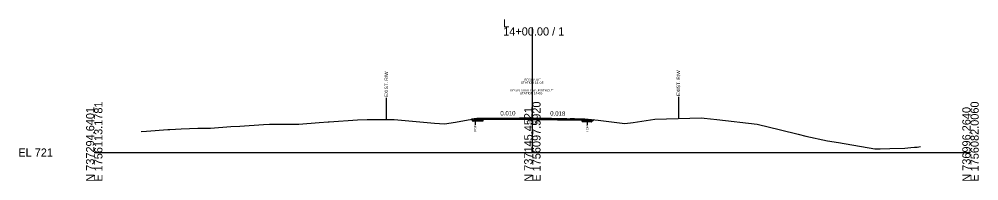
# Model space of a CAD drawing. Extents: x -26 to 4303, y -10 to 9577.
# Drawn here: x -25.7 to 302.8, y 3990.3 to 4045.7 of the extents above; entities that cross this region are included whole.
import ezdxf

# ---------------------------------------------------------------- set-up
doc = ezdxf.new("R2010")
doc.units = 0
for name, color, linetype in [('Default', 7, 'Continuous'), ('Exist CMT Pavement', 7, 'Continuous'), ('Old_Level_2', 7, 'Continuous'), ('Prop CMT Conc Surface', 7, 'Continuous'), ('Prop CMT Concrete Structures', 7, 'Continuous'), ('Prop CMT Pvmt Course 1', 7, 'Continuous'), ('Prop CMT Pvmt Course 1 CG', 7, 'Continuous'), ('Prop CMT Pvmt Course 2', 7, 'Continuous'), ('Prop CMT Pvmt Course 2 Wedge', 7, 'Continuous'), ('Prop CMT Pvmt Course 3', 7, 'Continuous'), ('Prop CMT Pvmt Surface', 7, 'Continuous'), ('Prop CMT Pvmt Surface Shoulder', 7, 'Continuous'), ('Prop CMT Pvmt Wedge Surface 1', 7, 'Continuous'), ('Prop CMT Shld Paved Course 1', 7, 'Continuous'), ('Prop CMT Shld Paved Course 2', 7, 'Continuous'), ('Prop CMT Shld Paved Course 3', 7, 'Continuous'), ('Prop CMT Slope Grass', 7, 'Continuous'), ('Prop CMT Subgrade Earthwork', 7, 'Continuous'), ('Prop Road Sect_ Recs - UC Shallow (Tx)', 7, 'Continuous'), ('Prop XS DDE Elevations', 7, 'Continuous'), ('Prop XS Ditch Standard Text', 7, 'Continuous'), ('Prop XS SE Text', 7, 'Continuous'), ('Scratch_Level_6', 7, 'Continuous')]:
    doc.layers.add(name, color=color, linetype=linetype)

msp = doc.modelspace()

# ---------------------------------------------------------------- linework, layer by layer
at = {"layer": 'Exist CMT Pavement'}
for points in [[(150, 4011.79), (133, 4011.62)], [(150, 4011.79), (167, 4011.48)]]:
    msp.add_lwpolyline(points, dxfattribs=at)
at = {"layer": 'Old_Level_2'}
for p, q in [((150, 4000), (150, 4042.88)), ((150, 4000), (150, 4042.88)), ((0, 4000), (150, 4000)), ((0, 4000), (150, 4000)), ((150, 4000), (300, 4000)), ((150, 4000), (300, 4000))]:
    msp.add_line(p, q, dxfattribs=at)
at = {"layer": 'Prop CMT Conc Surface'}
for points in [[(133, 4011.16), (133, 4011.16), (133, 4011.37), (133, 4011.37)], [(133, 4011.37), (133, 4011.16)], [(167, 4011.03), (167, 4011.03), (167, 4011.23), (167, 4011.23)], [(167, 4011.23), (167, 4011.03)]]:
    msp.add_lwpolyline(points, dxfattribs=at)
at = {"layer": 'Prop CMT Concrete Structures'}
for points in [[(150, 4011.67), (133, 4011.5)], [(133, 4011.37), (133, 4011.62)], [(133, 4011.5), (133, 4011.37), (133, 4011.37)], [(150, 4011.67), (167, 4011.36)], [(167, 4011.23), (167, 4011.48)], [(167, 4011.36), (167, 4011.23), (167, 4011.23)]]:
    msp.add_lwpolyline(points, dxfattribs=at)
at = {"layer": 'Prop CMT Pvmt Course 1'}
for points in [[(133, 4011.16), (133, 4011.16), (133, 4010.83), (133, 4010.83)], [(133, 4010.83), (133, 4011.16)], [(167, 4011.03), (167, 4011.03), (167, 4010.69), (167, 4010.69)], [(167, 4010.69), (167, 4011.03)]]:
    msp.add_lwpolyline(points, dxfattribs=at)
at = {"layer": 'Prop CMT Pvmt Course 2'}
for points in [[(133, 4011.62), (131, 4011.6), (130.75, 4011.35)], [(133, 4011.37), (133, 4011.62)], [(167, 4011.48), (169, 4011.45), (169.25, 4011.19)], [(167, 4011.23), (167, 4011.48)], [(130.75, 4011.35), (133, 4011.37)], [(169.25, 4011.19), (167, 4011.23)]]:
    msp.add_lwpolyline(points, dxfattribs=at)
at = {"layer": 'Prop CMT Pvmt Course 2 Wedge'}
for points in [[(131, 4011.6), (129.12, 4011.37)], [(169, 4011.45), (170.9, 4011.23)]]:
    msp.add_lwpolyline(points, dxfattribs=at)
at = {"layer": 'Prop CMT Pvmt Course 3'}
for points in [[(133, 4011.37), (130.75, 4011.35), (130.54, 4011.14)], [(130.54, 4011.14), (133, 4011.16)], [(133, 4011.16), (133, 4011.37)], [(167, 4011.23), (169.25, 4011.19), (169.47, 4010.98)], [(167, 4011.03), (167, 4011.23)], [(169.47, 4010.98), (167, 4011.03)]]:
    msp.add_lwpolyline(points, dxfattribs=at)
at = {"layer": 'Prop CMT Pvmt Surface'}
for points in [[(133, 4011.37), (133, 4011.62)], [(150, 4011.54), (133, 4011.37)], [(150, 4011.54), (167, 4011.23)], [(167, 4011.23), (167, 4011.48)]]:
    msp.add_lwpolyline(points, dxfattribs=at)
at = {"layer": 'Prop CMT Pvmt Surface Shoulder'}
for points in [[(133, 4011.64), (133.42, 4011.65), (134.12, 4011.65), (136.37, 4011.66), (136.63, 4011.67), (138.86, 4011.7), (139.14, 4011.7), (139.18, 4011.7), (141.66, 4011.7), (142.15, 4011.7), (143.19, 4011.7), (143.81, 4011.7), (144.31, 4011.71), (145.25, 4011.73), (146.68, 4011.76), (147.6, 4011.77), (149.2, 4011.8), (150, 4011.78)], [(150, 4011.78), (150.5, 4011.77), (151.71, 4011.75), (152.77, 4011.74), (154.22, 4011.73), (154.39, 4011.72), (155.24, 4011.71), (155.41, 4011.71), (155.54, 4011.71), (155.75, 4011.7), (156.15, 4011.69), (156.74, 4011.68), (158.82, 4011.65), (159.25, 4011.65), (161.63, 4011.61), (161.77, 4011.61), (162.92, 4011.59), (164.28, 4011.56), (164.44, 4011.55), (166.79, 4011.49), (167, 4011.5)]]:
    msp.add_lwpolyline(points, dxfattribs=at)
at = {"layer": 'Prop CMT Pvmt Wedge Surface 1'}
for p, q in [((133, 4010.7), (129.82, 4010.67)), ((167, 4010.57), (170.18, 4010.51))]:
    msp.add_line(p, q, dxfattribs=at)
for points in [[(133, 4010.7), (133, 4011.64)], [(167, 4010.57), (167, 4011.5)], [(129.82, 4010.67), (129.12, 4011.37)], [(133, 4010.83), (133, 4010.83)], [(167, 4010.69), (167, 4010.69)], [(170.18, 4010.51), (170.9, 4011.23)]]:
    msp.add_lwpolyline(points, dxfattribs=at)
at = {"layer": 'Prop CMT Shld Paved Course 1'}
for points in [[(133, 4011.16), (133, 4011.62)], [(167, 4011.03), (167, 4011.48)], [(150, 4011.33), (133, 4011.16)], [(150, 4011.33), (167, 4011.03)]]:
    msp.add_lwpolyline(points, dxfattribs=at)
at = {"layer": 'Prop CMT Shld Paved Course 2'}
for points in [[(133, 4011.62), (131, 4011.6)], [(167, 4011.48), (169, 4011.45)]]:
    msp.add_lwpolyline(points, dxfattribs=at)
at = {"layer": 'Prop CMT Shld Paved Course 3'}
for points in [[(150, 4011.79), (133, 4011.62)], [(133, 4011.5), (150, 4011.67)], [(133, 4011.62), (133, 4011.37), (133, 4011.37), (133, 4011.5)], [(150, 4011.54), (150, 4011.79)], [(150, 4011.79), (167, 4011.48)], [(150, 4011.67), (150, 4011.54), (150, 4011.54)], [(167, 4011.36), (150, 4011.67)], [(167, 4011.48), (167, 4011.23), (167, 4011.23), (167, 4011.36)]]:
    msp.add_lwpolyline(points, dxfattribs=at)
at = {"layer": 'Prop CMT Slope Grass'}
msp.add_lwpolyline([(16.05, 4007.2), (17.85, 4007.28), (25.15, 4007.85), (25.86, 4007.89), (29.79, 4008.15), (35.51, 4008.3), (39.84, 4008.4), (46.73, 4008.88), (49.9, 4009.08), (57.96, 4009.57), (59.95, 4009.68), (69.19, 4009.68), (70.01, 4009.73), (77.02, 4010.28), (80.07, 4010.52), (80.42, 4010.55), (90.12, 4011.24), (93.44, 4011.26), (102.73, 4011.28), (116.49, 4010.08), (119.97, 4009.82), (123.68, 4010.45), (128.01, 4011.2), (130.36, 4011.57), (130.7, 4011.59), (131.47, 4011.62), (131.89, 4011.62), (133.42, 4011.65), (134.12, 4011.65), (136.63, 4011.67), (139.18, 4011.7), (141.66, 4011.7), (142.15, 4011.7), (143.19, 4011.7), (143.81, 4011.7), (144.31, 4011.71), (145.25, 4011.73), (146.68, 4011.76), (147.6, 4011.77), (149.2, 4011.8), (150, 4011.78), (150.5, 4011.77), (151.71, 4011.75), (152.77, 4011.74), (154.39, 4011.72), (155.24, 4011.71), (155.75, 4011.7), (156.15, 4011.69), (156.74, 4011.68), (158.82, 4011.65), (159.25, 4011.65), (161.77, 4011.61), (162.92, 4011.59), (164.44, 4011.55), (166.79, 4011.49), (167.24, 4011.5), (167.75, 4011.47), (168.66, 4011.44), (169.1, 4011.42), (172.56, 4011.05), (181.68, 4009.96), (184.46, 4010.33), (191.95, 4011.46), (203.85, 4011.76), (207.78, 4011.85), (208.8, 4011.75), (213.15, 4011.26), (227, 4009.73), (234.94, 4007.79), (240.95, 4006.26), (243.66, 4005.64), (251.01, 4004.02), (254.83, 4003.43), (267.25, 4001.24), (269.1, 4001.25), (272.37, 4001.38), (277.51, 4001.48), (279.53, 4001.68), (280.86, 4001.84), (281.76, 4001.86), (282.85, 4002.04)], dxfattribs=at)
at = {"layer": 'Prop CMT Subgrade Earthwork'}
for points in [[(133, 4011.16), (130.54, 4011.14), (130.04, 4011.13), (129.7, 4010.8)], [(129.7, 4010.8), (133, 4010.83)], [(133, 4010.83), (133, 4011.16)], [(167, 4011.03), (169.47, 4010.98), (169.97, 4010.97), (170.31, 4010.63)], [(167, 4010.69), (167, 4011.03)], [(170.31, 4010.63), (167, 4010.69)]]:
    msp.add_lwpolyline(points, dxfattribs=at)
at = {"layer": 'Prop XS DDE Elevations'}
for points in [[(130.98, 4011.6), (131.05, 4011.6), (133, 4011.62), (133, 4010.7), (129.82, 4010.67), (129.12, 4011.37)], [(129.12, 4011.37), (130.36, 4011.57), (130.7, 4011.59), (130.98, 4011.6)], [(133, 4011.62), (133, 4011.64), (131.89, 4011.62), (131.47, 4011.62), (131.05, 4011.6)], [(133, 4011.62), (133, 4011.64), (133.42, 4011.65), (134.12, 4011.65), (136.37, 4011.66), (136.63, 4011.67), (139.18, 4011.7), (141.6, 4011.7)], [(145.59, 4011.74), (146.68, 4011.76), (147.6, 4011.77), (149.2, 4011.8), (150, 4011.78)], [(155.24, 4011.71), (155.75, 4011.7), (156.15, 4011.69), (156.74, 4011.68), (158.82, 4011.65), (159.25, 4011.65), (161.63, 4011.61), (161.77, 4011.61), (162.92, 4011.59), (164.28, 4011.56), (164.44, 4011.55), (166.79, 4011.49), (167, 4011.5), (167, 4011.48), (151.25, 4011.76), (151.71, 4011.75), (152.77, 4011.74), (154.39, 4011.72)], [(162.92, 4011.59), (164.44, 4011.55), (164.28, 4011.56)], [(167.75, 4011.47), (168, 4011.47), (167, 4011.48), (167, 4011.5), (167.24, 4011.5)], [(169.1, 4011.42), (170.9, 4011.23), (170.18, 4010.51), (167, 4010.57), (167, 4011.48), (168, 4011.47), (168.66, 4011.44)]]:
    msp.add_lwpolyline(points, close=True, dxfattribs=at)
at = {"layer": 'Prop XS Ditch Standard Text'}
for p, q in [((100, 4018.68), (100, 4011.28)), ((200, 4019.07), (200, 4011.67)), ((130.45, 4011.58), (130.45, 4009.53)), ((168.81, 4011.44), (168.81, 4009.39))]:
    msp.add_line(p, q, dxfattribs=at)

# ---------------------------------------------------------------- texts
at = {"layer": 'Default'}
msp.add_text('-', height=0.0001, dxfattribs=at).set_placement((0, 4000))
at = {"layer": 'Old_Level_2'}
for s, p in [('L', (140, 4042.88)), ('L', (140, 4042.88)), ('14+00.00 / 1', (140, 4040.08)), ('14+00.00 / 1', (140, 4040.08)), ('EL 721', (-26, 3998.6)), ('EL 721', (-26, 3998.6))]:
    msp.add_text(s, height=2.8, dxfattribs=at).set_placement(p)
for s, p in [('N 737294.6401', (0, 3990)), ('N 737294.6401', (0, 3990)), ('E 1756113.1781', (2.8, 3990)), ('E 1756113.1781', (2.8, 3990)), ('N 737145.4521', (150, 3990)), ('N 737145.4521', (150, 3990)), ('E 1756097.5920', (152.8, 3990)), ('E 1756097.5920', (152.8, 3990)), ('N 736996.2640', (300, 3990)), ('N 736996.2640', (300, 3990)), ('E 1756082.0060', (302.8, 3990)), ('E 1756082.0060', (302.8, 3990))]:
    msp.add_text(s, height=2.8, rotation=90, dxfattribs=at).set_placement(p)
at = {"layer": 'Prop CMT Pvmt Course 1 CG'}
msp.add_text('732.78', height=1, dxfattribs=at).set_placement((147.86, 4009.78))
at = {"layer": 'Prop Road Sect_ Recs - UC Shallow (Tx)'}
for s, p in [('BEGIN SHALLOW UNDERCUT', (142.48, 4020.92)), ('STATION 14+05', (145.73, 4019.94))]:
    msp.add_text(s, height=0.75, dxfattribs=at).set_placement(p)
at = {"layer": 'Prop XS Ditch Standard Text'}
for s, height, p in [('EXIST. R/W', 1.181, (200.59, 4019.37)), ('EXIST. R/W', 1.181, (100.59, 4018.98)), ('EOP', 0.787, (130.85, 4007.13)), ('EOP', 0.787, (169.21, 4006.99))]:
    msp.add_text(s, height=height, rotation=90, dxfattribs=at).set_placement(p)
at = {"layer": 'Prop XS SE Text'}
for s, rotation, p in [('0.010', 0.5729, (139.04, 4012.68)), ('0.018', 358.9688, (156.09, 4012.68))]:
    msp.add_text(s, height=1.5, rotation=rotation, dxfattribs=at).set_placement(p)
at = {"layer": 'Scratch_Level_6'}
for s, p in [('BEGIN UUE', (147.25, 4024.57)), ('STATION 14+05', (146.1, 4023.58))]:
    msp.add_text(s, height=0.75, dxfattribs=at).set_placement(p)

doc.saveas('drawing.dxf')
